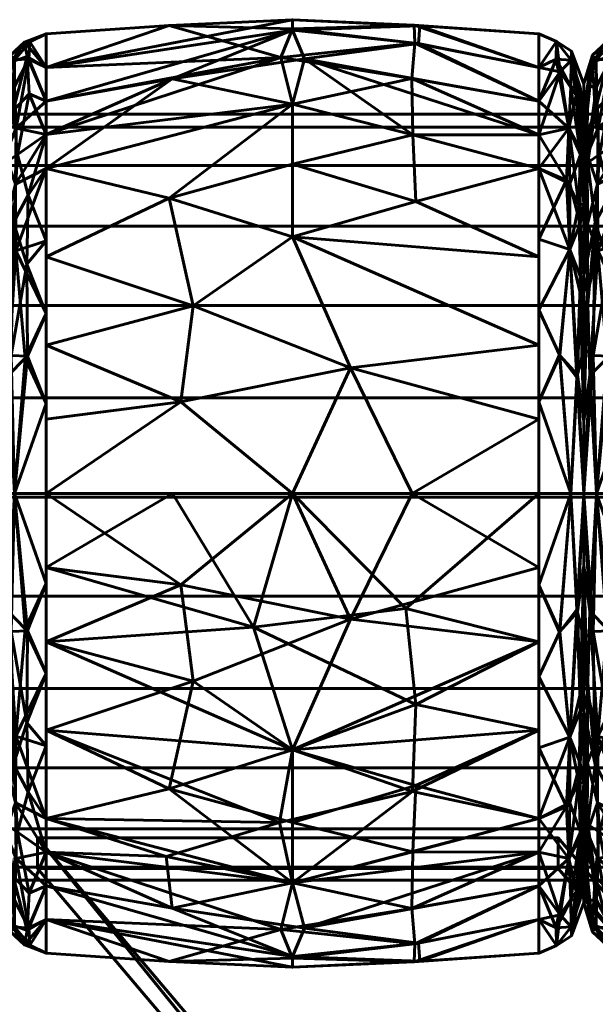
# Model space of a CAD drawing. Header units: millimetres. Extents: x -1091 to 1091, y -439 to 431.
# Tile 284 of 656: x -384 to -366, y 399 to 431. Entities that reach past the tile are written whole.
import ezdxf

# ---------------------------------------------------------------- set-up
doc = ezdxf.new("R2010")
doc.units = ezdxf.units.MM
doc.layers.add('I-FURN', color=30, linetype='Continuous', lineweight=50)

msp = doc.modelspace()

# ---------------------------------------------------------------- meshes
at = {"layer": 'I-FURN', "lineweight": 60}
mesh = msp.add_polyface(dxfattribs=at)
corners = [(-383.543, 415.629, 740.004), (-383.543, 426.24, 744.399), (-383.543, 430.635, 755.009), (-383.543, 426.24, 765.62), (-383.543, 415.629, 770.015), (-375.502, 415.629, 770.471), (-367.461, 415.629, 770.014), (-367.461, 426.239, 765.619), (-367.461, 430.634, 755.009), (-367.461, 426.239, 744.399), (-367.461, 415.629, 740.004), (-375.502, 415.629, 739.547), (-367.461, 420.474, 768.007), (-367.461, 420.474, 742.011), (-383.543, 420.474, 768.008), (-383.543, 420.474, 742.01), (-375.502, 424, 768.01), (-375.502, 424, 742.008), (-375.502, 428.333, 763.824), (-367.461, 428.437, 760.314), (-375.502, 430.795, 758.026), (-375.502, 430.745, 751.754), (-383.543, 428.437, 760.314), (-375.502, 428.333, 746.195), (-367.461, 428.437, 749.704), (-383.543, 428.437, 749.704), (-367.461, 418.052, 769.01), (-373.6, 419.732, 769.891), (-371.592, 415.629, 770.249), (-379.146, 418.615, 770.085), (-378.743, 421.757, 769.125), (-383.543, 423.357, 766.814), (-379.529, 425.265, 766.956), (-375.502, 426.372, 766.13), (-367.461, 423.357, 766.813), (-371.475, 425.161, 767.038), (-371.575, 427.328, 764.952), (-367.461, 427.338, 762.967), (-371.599, 429.171, 762.247), (-375.875, 429.861, 761.051), (-383.543, 429.536, 757.662), (-379.529, 430.904, 756.513), (-375.502, 431.091, 754.887), (-367.461, 429.535, 752.357), (-371.381, 430.311, 750.555), (-375.103, 429.813, 748.855), (-379.425, 429.16, 747.752), (-371.526, 430.912, 756.453), (-371.5, 430.326, 759.436), (-371.346, 430.893, 753.477), (-367.461, 429.535, 757.662), (-383.543, 427.339, 747.051), (-367.461, 418.052, 741.008), (-373.6, 419.732, 740.127), (-371.592, 415.629, 739.769), (-379.146, 418.615, 739.933), (-378.743, 421.757, 740.893), (-383.543, 423.357, 743.204), (-379.529, 425.265, 743.062), (-375.502, 426.372, 743.888), (-367.461, 423.357, 743.205), (-371.475, 425.161, 742.98), (-371.575, 427.328, 745.066), (-367.461, 427.338, 747.052), (-383.543, 427.339, 762.967), (-383.543, 429.536, 752.356), (-383.543, 418.052, 769.011), (-383.543, 418.052, 741.007)]
mesh.append_faces([[corners[k] for k in face] for face in [(26, 28, 6)]], dxfattribs={"vtx0": -1})
mesh.append_faces([[corners[k] for k in face] for face in [(12, 27, 26), (11, 53, 54), (31, 32, 3), (22, 39, 40), (24, 44, 43), (64, 39, 22), (0, 55, 11), (13, 17, 60), (63, 45, 24), (4, 29, 66)]], dxfattribs={"vtx0": -1, "vtx1": -1})
mesh.append_faces([[corners[k] for k in face] for face in [(35, 36, 33), (36, 37, 38), (39, 18, 38), (34, 35, 16), (32, 33, 18), (58, 56, 57), (36, 38, 18), (47, 49, 42), (61, 62, 9), (17, 58, 59), (55, 53, 11), (5, 27, 29), (17, 61, 60), (32, 30, 16), (42, 21, 65), (50, 47, 48), (18, 3, 32), (45, 63, 62), (20, 41, 39), (27, 28, 26), (21, 44, 45), (49, 43, 44), (12, 16, 27), (29, 30, 14), (30, 27, 16), (27, 30, 29), (30, 32, 31), (33, 32, 16), (39, 64, 18), (33, 16, 35), (36, 35, 7), (33, 36, 18), (20, 48, 47), (38, 48, 39), (41, 42, 65), (39, 41, 40), (42, 41, 20), (47, 42, 20), (44, 24, 45), (49, 21, 42), (46, 45, 23), (56, 53, 55), (46, 25, 21), (39, 48, 20), (38, 19, 48), (49, 44, 21), (8, 49, 47), (1, 46, 23), (17, 13, 53), (52, 54, 53), (56, 55, 15), (53, 56, 17), (23, 58, 1), (56, 58, 17), (58, 23, 59), (61, 17, 59), (62, 59, 23), (59, 62, 61), (62, 23, 45), (21, 45, 46)]], dxfattribs={"vtx0": -1, "vtx1": -1, "vtx2": -1})
mesh.append_faces([[corners[k] for k in face] for face in [(55, 0, 67), (46, 1, 51), (29, 14, 66), (16, 12, 34), (36, 7, 37), (41, 2, 40), (21, 25, 65), (48, 19, 50), (56, 15, 57)]], dxfattribs={"vtx0": -1, "vtx2": -1})
mesh.append_faces([[corners[k] for k in face] for face in [(4, 5, 29), (65, 2, 41), (5, 28, 27), (31, 14, 30), (34, 7, 35), (37, 19, 38), (8, 43, 49), (50, 8, 47), (51, 25, 46), (13, 52, 53), (57, 1, 58), (9, 60, 61), (63, 9, 62), (64, 3, 18), (67, 15, 55)]], dxfattribs={"vtx1": -1, "vtx2": -1})
mesh.append_faces([[corners[k] for k in face] for face in [(52, 10, 54)]], dxfattribs={"vtx2": -1})
mesh = msp.add_polyface(dxfattribs=at)
corners = [(-384.989, 415.629, 741.623), (-384.989, 425.094, 745.544), (-384.989, 429.015, 755.009), (-384.989, 425.094, 764.474), (-384.989, 415.629, 768.395), (-384.575, 415.629, 769.48), (-383.543, 415.629, 770.015), (-383.543, 426.24, 765.62), (-383.543, 430.635, 755.009), (-383.543, 426.24, 744.399), (-383.543, 415.629, 740.004), (-384.575, 415.629, 740.538), (-383.543, 421.501, 767.582), (-384.989, 420.362, 766.434), (-384.989, 420.362, 743.584), (-383.543, 421.501, 742.436), (-384.534, 423.551, 767.172), (-384.613, 424.476, 743.613), (-383.543, 428.437, 749.704), (-383.543, 428.437, 760.314), (-384.621, 428.121, 747.811), (-384.524, 427.546, 763.315), (-384.58, 429.785, 757.989), (-384.989, 427.055, 750.277), (-384.7, 429.701, 752.398), (-384.989, 427.055, 759.742), (-384.683, 420.133, 741.399), (-384.786, 419.475, 768.65), (-383.543, 418.565, 768.798), (-384.227, 420.045, 769.099), (-383.543, 418.565, 741.22), (-384.146, 420.114, 740.891), (-384.176, 423.112, 742.244), (-384.125, 425.367, 743.831), (-383.543, 427.339, 747.051), (-384.473, 426.69, 745.516), (-384.856, 426.431, 746.056), (-384.098, 428.671, 747.931), (-384.166, 429.895, 751.061), (-384.25, 430.363, 754.296), (-384.989, 426.075, 747.91), (-383.543, 429.536, 757.662), (-384.108, 429.807, 759.371), (-384.572, 428.907, 760.772), (-384.989, 426.075, 762.108), (-384.881, 426.689, 763.541), (-384.872, 424.425, 765.888), (-384.868, 428.914, 759.426), (-384.989, 428.035, 757.375), (-384.075, 430.372, 756.793), (-384.703, 429.934, 755.26), (-383.543, 429.536, 752.356), (-384.537, 425.725, 765.434), (-384.868, 422.162, 767.394), (-383.543, 423.87, 743.417), (-384.989, 422.728, 765.454), (-383.543, 423.87, 766.601), (-384.989, 422.728, 744.564), (-383.543, 427.339, 762.967), (-384.989, 428.035, 752.643), (-384.989, 417.996, 742.604), (-384.989, 417.996, 767.414)]
mesh.append_faces([[corners[k] for k in face] for face in [(58, 52, 7), (19, 21, 58), (61, 53, 13), (30, 31, 15), (9, 33, 34), (3, 45, 44), (8, 49, 41), (48, 50, 2), (51, 39, 8), (54, 33, 9), (0, 26, 11)]], dxfattribs={"vtx0": -1, "vtx1": -1})
mesh.append_faces([[corners[k] for k in face] for face in [(38, 18, 37), (52, 46, 16), (53, 61, 27), (26, 14, 17), (27, 29, 16), (43, 21, 42), (33, 35, 34), (20, 36, 40), (35, 33, 17), (31, 11, 26), (11, 31, 30), (20, 38, 37), (53, 16, 46), (35, 36, 20), (23, 24, 20), (33, 54, 32), (45, 46, 52), (22, 42, 49), (44, 45, 47), (49, 50, 22), (50, 47, 22), (31, 32, 15), (28, 29, 5), (29, 12, 16), (5, 29, 27), (32, 26, 17), (26, 32, 31), (33, 32, 17), (35, 20, 37), (17, 36, 35), (35, 37, 34), (38, 20, 24), (39, 38, 24), (39, 51, 38), (50, 39, 24), (49, 42, 41), (39, 49, 8), (42, 22, 43), (22, 47, 43), (43, 47, 45), (45, 3, 46), (43, 45, 21), (55, 53, 46), (50, 48, 47), (49, 39, 50), (2, 50, 24), (45, 52, 21), (27, 16, 53), (16, 7, 52), (57, 36, 17), (42, 21, 19), (52, 58, 21)]], dxfattribs={"vtx0": -1, "vtx1": -1, "vtx2": -1})
mesh.append_faces([[corners[k] for k in face] for face in [(16, 56, 7), (26, 0, 60), (16, 12, 56), (29, 28, 12), (37, 18, 34), (46, 3, 55), (17, 14, 57), (42, 19, 41), (36, 1, 40), (53, 55, 13), (47, 25, 44)]], dxfattribs={"vtx0": -1, "vtx2": -1})
mesh.append_faces([[corners[k] for k in face] for face in [(24, 23, 59, 2)]], dxfattribs={"vtx0": -1, "vtx3": -1})
mesh.append_faces([[corners[k] for k in face] for face in [(57, 1, 36), (4, 5, 27), (40, 23, 20), (48, 25, 47), (51, 18, 38), (54, 15, 32), (60, 14, 26), (61, 4, 27)]], dxfattribs={"vtx1": -1, "vtx2": -1})
mesh.append_faces([[corners[k] for k in face] for face in [(5, 6, 28), (30, 10, 11)]], dxfattribs={"vtx2": -1})
mesh = msp.add_polyface(dxfattribs=at)
corners = [(-367.461, 415.629, 740.004), (-367.461, 426.239, 744.399), (-367.461, 430.634, 755.009), (-367.461, 426.239, 765.619), (-367.461, 415.629, 770.014), (-366.409, 415.629, 769.469), (-365.987, 415.629, 768.361), (-365.987, 425.071, 764.451), (-365.987, 428.982, 755.009), (-365.987, 425.071, 745.568), (-365.987, 415.629, 741.657), (-366.409, 415.629, 740.549), (-367.461, 421.619, 767.533), (-365.987, 420.35, 766.406), (-365.987, 420.35, 743.612), (-367.461, 421.619, 742.485), (-366.446, 423.587, 767.131), (-366.446, 423.587, 742.887), (-367.461, 428.437, 760.314), (-367.461, 428.437, 749.704), (-366.472, 427.548, 763.315), (-366.403, 429.77, 757.996), (-366.472, 427.548, 746.703), (-366.403, 429.77, 752.022), (-365.987, 427.026, 759.73), (-365.987, 427.026, 750.288), (-366.216, 419.416, 768.689), (-367.461, 418.624, 768.773), (-366.787, 420.152, 769.074), (-366.195, 419.497, 741.389), (-367.461, 418.624, 741.245), (-366.767, 420.134, 740.952), (-367.461, 423.929, 766.576), (-365.987, 422.71, 765.428), (-366.15, 425.054, 765.457), (-366.093, 426.823, 763.313), (-366.241, 428.615, 760.845), (-366.762, 429.386, 760.353), (-367.461, 429.535, 757.662), (-366.877, 430.381, 756.482), (-366.387, 430.064, 755.009), (-366.878, 430.381, 753.528), (-367.461, 429.535, 752.357), (-366.885, 429.802, 750.647), (-366.412, 428.892, 749.239), (-365.987, 426.049, 747.928), (-366.1, 426.687, 746.496), (-366.104, 424.428, 744.163), (-366.109, 428.889, 750.579), (-365.987, 428.004, 752.649), (-365.987, 426.049, 762.09), (-366.44, 425.729, 744.613), (-366.554, 425.849, 765.441), (-366.109, 422.176, 742.658), (-366.094, 422.699, 767.024), (-365.987, 422.71, 744.59), (-367.461, 423.929, 743.442), (-367.461, 427.338, 762.967), (-367.461, 427.338, 747.052), (-365.987, 428.004, 757.369), (-365.987, 417.99, 767.384), (-365.987, 417.99, 742.635)]
mesh.append_faces([[corners[k] for k in face] for face in [(19, 22, 58), (1, 17, 56), (27, 28, 12), (18, 37, 38), (59, 36, 24), (38, 39, 2), (9, 46, 45), (32, 52, 3), (33, 54, 13), (10, 29, 61)]], dxfattribs={"vtx0": -1, "vtx1": -1})
mesh.append_faces([[corners[k] for k in face] for face in [(26, 13, 54), (33, 34, 54), (52, 16, 34), (36, 37, 20), (35, 36, 20), (51, 1, 22), (39, 37, 21), (17, 29, 31), (17, 51, 47), (43, 44, 22), (47, 53, 17), (23, 49, 48), (23, 41, 40), (43, 41, 23), (46, 47, 51), (45, 46, 48), (20, 34, 35), (28, 5, 26), (52, 32, 16), (5, 28, 27), (16, 28, 26), (30, 31, 11), (31, 15, 17), (11, 31, 29), (16, 12, 28), (34, 16, 54), (35, 34, 7), (52, 34, 20), (35, 50, 36), (37, 36, 21), (38, 37, 39), (40, 39, 21), (41, 2, 39), (36, 59, 21), (40, 41, 39), (59, 40, 21), (41, 43, 42), (43, 23, 44), (23, 48, 44), (44, 48, 46), (46, 9, 47), (44, 46, 22), (55, 53, 47), (23, 40, 49), (46, 51, 22), (52, 20, 57), (53, 61, 29), (29, 17, 53), (26, 54, 16), (17, 1, 51), (37, 57, 20), (43, 22, 19)]], dxfattribs={"vtx0": -1, "vtx1": -1, "vtx2": -1})
mesh.append_faces([[corners[k] for k in face] for face in [(37, 18, 57), (26, 5, 6), (53, 14, 61), (16, 32, 12), (40, 59, 8), (31, 30, 15), (36, 50, 24), (52, 57, 3), (35, 7, 50), (43, 19, 42), (53, 55, 14), (48, 25, 45), (17, 15, 56), (47, 9, 55), (22, 1, 58)]], dxfattribs={"vtx0": -1, "vtx2": -1})
mesh.append_faces([[corners[k] for k in face] for face in [(4, 5, 27)]], dxfattribs={"vtx1": -1})
mesh.append_faces([[corners[k] for k in face] for face in [(33, 7, 34), (42, 2, 41), (60, 13, 26, 6), (10, 11, 29), (8, 49, 40), (49, 25, 48)]], dxfattribs={"vtx1": -1, "vtx2": -1})
mesh.append_faces([[corners[k] for k in face] for face in [(11, 0, 30)]], dxfattribs={"vtx2": -1})
mesh = msp.add_polyface(dxfattribs=at)
corners = [(-365.989, 415.629, 741.623), (-365.989, 425.094, 745.544), (-365.989, 429.015, 755.009), (-365.989, 425.094, 764.474), (-365.989, 415.629, 768.395), (-365.575, 415.629, 769.48), (-364.543, 415.629, 770.015), (-364.543, 426.24, 765.62), (-364.543, 430.635, 755.009), (-364.543, 426.24, 744.399), (-364.543, 415.629, 740.004), (-365.575, 415.629, 740.538), (-364.543, 421.501, 767.582), (-365.989, 420.362, 766.434), (-365.989, 420.362, 743.584), (-364.543, 421.501, 742.436), (-365.534, 423.551, 767.172), (-365.613, 424.476, 743.613), (-364.543, 428.437, 749.704), (-364.543, 428.437, 760.314), (-365.621, 428.121, 747.811), (-365.524, 427.546, 763.315), (-365.58, 429.785, 757.989), (-365.989, 427.055, 750.277), (-365.7, 429.701, 752.398), (-365.989, 427.055, 759.742), (-365.683, 420.133, 741.399), (-365.786, 419.475, 768.65), (-364.543, 418.565, 768.798), (-365.227, 420.045, 769.099), (-364.543, 418.565, 741.22), (-365.146, 420.114, 740.891), (-365.176, 423.112, 742.244), (-365.125, 425.367, 743.831), (-364.543, 427.339, 747.051), (-365.473, 426.69, 745.516), (-365.856, 426.431, 746.056), (-365.098, 428.671, 747.931), (-365.166, 429.895, 751.061), (-365.25, 430.363, 754.296), (-365.989, 426.075, 747.91), (-364.543, 429.536, 757.662), (-365.108, 429.807, 759.371), (-365.572, 428.907, 760.772), (-365.989, 426.075, 762.108), (-365.881, 426.689, 763.541), (-365.872, 424.425, 765.888), (-365.868, 428.914, 759.426), (-365.989, 428.035, 757.375), (-365.075, 430.372, 756.793), (-365.703, 429.934, 755.26), (-364.543, 429.536, 752.356), (-365.537, 425.725, 765.434), (-365.868, 422.162, 767.394), (-364.543, 423.87, 743.417), (-365.989, 422.728, 765.454), (-364.543, 423.87, 766.601), (-365.989, 422.728, 744.564), (-364.543, 427.339, 762.967), (-365.989, 428.035, 752.643), (-365.989, 417.996, 742.604), (-365.989, 417.996, 767.414)]
mesh.append_faces([[corners[k] for k in face] for face in [(30, 31, 15), (9, 33, 34), (3, 45, 44), (8, 49, 41), (48, 50, 2), (51, 39, 8), (54, 33, 9), (58, 52, 7), (0, 26, 11), (4, 27, 61)]], dxfattribs={"vtx0": -1, "vtx1": -1})
mesh.append_faces([[corners[k] for k in face] for face in [(38, 18, 37), (52, 46, 16), (26, 14, 17), (27, 29, 16), (52, 58, 21), (19, 42, 21), (33, 35, 34), (20, 36, 40), (35, 33, 17), (31, 11, 26), (11, 31, 30), (20, 38, 37), (53, 16, 46), (35, 36, 20), (23, 24, 20), (33, 54, 32), (43, 21, 42), (45, 46, 52), (22, 42, 49), (44, 45, 47), (49, 50, 22), (50, 47, 22), (31, 32, 15), (28, 29, 5), (29, 12, 16), (5, 29, 27), (32, 26, 17), (26, 32, 31), (33, 32, 17), (35, 20, 37), (17, 36, 35), (35, 37, 34), (38, 20, 24), (39, 38, 24), (39, 51, 38), (50, 39, 24), (49, 42, 41), (39, 49, 8), (42, 22, 43), (22, 47, 43), (43, 47, 45), (45, 3, 46), (43, 45, 21), (55, 53, 46), (50, 48, 47), (49, 39, 50), (2, 50, 24), (45, 52, 21), (53, 61, 27), (27, 16, 53), (16, 7, 52), (57, 36, 17)]], dxfattribs={"vtx0": -1, "vtx1": -1, "vtx2": -1})
mesh.append_faces([[corners[k] for k in face] for face in [(53, 13, 61), (16, 56, 7), (26, 0, 60), (16, 12, 56), (29, 28, 12), (37, 18, 34), (46, 3, 55), (17, 14, 57), (42, 19, 41), (36, 1, 40), (53, 55, 13), (47, 25, 44)]], dxfattribs={"vtx0": -1, "vtx2": -1})
mesh.append_faces([[corners[k] for k in face] for face in [(24, 23, 59, 2)]], dxfattribs={"vtx0": -1, "vtx3": -1})
mesh.append_faces([[corners[k] for k in face] for face in [(57, 1, 36), (4, 5, 27), (40, 23, 20), (48, 25, 47), (51, 18, 38), (54, 15, 32), (58, 19, 21), (60, 14, 26)]], dxfattribs={"vtx1": -1, "vtx2": -1})
mesh.append_faces([[corners[k] for k in face] for face in [(5, 6, 28), (30, 10, 11)]], dxfattribs={"vtx2": -1})
mesh = msp.add_polyface(dxfattribs=at)
corners = [(-365.989, 415.629, 755.009), (-365.989, 415.629, 768.395), (-365.989, 425.094, 764.474), (-365.989, 429.015, 755.009), (-365.989, 425.094, 745.544), (-365.989, 415.629, 741.623)]
mesh.append_faces([[corners[k] for k in face] for face in [(2, 3, 0, 1)]], dxfattribs={"vtx1": -1})
mesh.append_faces([[corners[k] for k in face] for face in [(4, 5, 0, 3)]], dxfattribs={"vtx2": -1})
mesh = msp.add_polyface(dxfattribs=at)
corners = [(-365.987, 415.629, 741.657), (-365.987, 425.071, 745.568), (-365.987, 428.982, 755.009), (-365.987, 425.071, 764.451), (-365.987, 415.629, 768.361), (-365.987, 415.629, 755.009)]
mesh.append_faces([[corners[k] for k in face] for face in [(5, 2, 3, 4)]], dxfattribs={"vtx0": -1})
mesh.append_faces([[corners[k] for k in face] for face in [(5, 0, 1, 2)]], dxfattribs={"vtx3": -1})
mesh = msp.add_polyface(dxfattribs=at)
corners = [(1005.286, 403.011, 755.21), (1005.286, 403.437, 758.445), (1005.286, 404.685, 761.46), (1005.286, 406.672, 764.048), (1005.286, 409.261, 766.035), (1005.286, 412.275, 767.284), (1005.286, 415.511, 767.71), (1005.286, 418.746, 767.284), (1005.286, 421.761, 766.035), (1005.286, 424.35, 764.048), (1005.286, 426.336, 761.46), (1005.286, 427.585, 758.445), (1005.286, 428.011, 755.21), (-1005.286, 428.011, 755.21), (-1005.286, 427.585, 758.445), (-1005.286, 426.336, 761.46), (-1005.286, 424.35, 764.048), (-1005.286, 421.761, 766.035), (-1005.286, 418.746, 767.284), (-1005.286, 415.511, 767.71), (-1005.286, 412.275, 767.284), (-1005.286, 409.261, 766.035), (-1005.286, 406.672, 764.048), (-1005.286, 404.685, 761.46), (-1005.286, 403.437, 758.445), (-1005.286, 403.011, 755.21)]
mesh.append_faces([[corners[k] for k in face] for face in [(13, 14, 11, 12)]], dxfattribs={"vtx1": -1})
mesh.append_faces([[corners[k] for k in face] for face in [(14, 15, 10, 11), (16, 17, 8, 9), (15, 16, 9, 10), (17, 18, 7, 8), (6, 7, 18, 19), (20, 21, 4, 5), (21, 22, 3, 4), (23, 24, 1, 2), (22, 23, 2, 3), (19, 20, 5, 6)]], dxfattribs={"vtx1": -1, "vtx3": -1})
mesh.append_faces([[corners[k] for k in face] for face in [(24, 25, 0, 1)]], dxfattribs={"vtx3": -1})
mesh = msp.add_polyface(dxfattribs=at)
corners = [(1005.286, 428.011, 755.21), (1005.286, 427.585, 751.974), (1005.286, 426.336, 748.96), (1005.286, 424.35, 746.371), (1005.286, 421.761, 744.384), (1005.286, 418.746, 743.136), (1005.286, 415.511, 742.71), (1005.286, 412.275, 743.136), (1005.286, 409.261, 744.384), (1005.286, 406.672, 746.371), (1005.286, 404.685, 748.96), (1005.286, 403.437, 751.974), (1005.286, 403.011, 755.21), (-1005.286, 403.011, 755.21), (-1005.286, 403.437, 751.974), (-1005.286, 404.685, 748.96), (-1005.286, 406.672, 746.371), (-1005.286, 409.261, 744.384), (-1005.286, 412.275, 743.136), (-1005.286, 415.511, 742.71), (-1005.286, 418.746, 743.136), (-1005.286, 421.761, 744.384), (-1005.286, 424.35, 746.371), (-1005.286, 426.336, 748.96), (-1005.286, 427.585, 751.974), (-1005.286, 428.011, 755.21)]
mesh.append_faces([[corners[k] for k in face] for face in [(13, 14, 11, 12)]], dxfattribs={"vtx1": -1})
mesh.append_faces([[corners[k] for k in face] for face in [(14, 15, 10, 11), (16, 17, 8, 9), (15, 16, 9, 10), (17, 18, 7, 8), (6, 7, 18, 19), (20, 21, 4, 5), (21, 22, 3, 4), (23, 24, 1, 2), (22, 23, 2, 3), (19, 20, 5, 6)]], dxfattribs={"vtx1": -1, "vtx3": -1})
mesh.append_faces([[corners[k] for k in face] for face in [(24, 25, 0, 1)]], dxfattribs={"vtx3": -1})
mesh = msp.add_polyface(dxfattribs=at)
corners = [(-384.989, 415.629, 768.395), (-384.989, 406.164, 764.474), (-384.989, 402.244, 755.009), (-384.989, 406.164, 745.544), (-384.989, 415.629, 741.623), (-384.575, 415.629, 740.538), (-383.543, 415.629, 740.004), (-383.543, 405.019, 744.399), (-383.543, 400.624, 755.009), (-383.543, 405.019, 765.62), (-383.543, 415.629, 770.015), (-384.575, 415.629, 769.48), (-383.543, 409.758, 742.436), (-384.989, 410.897, 743.584), (-384.989, 410.897, 766.434), (-383.543, 409.758, 767.582), (-384.534, 407.708, 742.846), (-384.613, 406.783, 766.405), (-383.543, 402.821, 760.314), (-383.543, 402.821, 749.704), (-384.621, 403.138, 762.207), (-384.524, 403.713, 746.703), (-384.58, 401.474, 752.03), (-384.989, 404.204, 759.742), (-384.7, 401.558, 757.62), (-384.989, 404.204, 750.277), (-384.683, 411.126, 768.62), (-384.786, 411.784, 741.368), (-383.543, 412.694, 741.22), (-384.227, 411.214, 740.92), (-383.543, 412.694, 768.798), (-384.146, 411.144, 769.127), (-384.176, 408.147, 767.774), (-384.125, 405.892, 766.187), (-383.543, 403.92, 762.967), (-384.473, 404.569, 764.502), (-384.856, 404.828, 763.962), (-384.098, 402.588, 762.088), (-384.166, 401.364, 758.957), (-384.25, 400.896, 755.722), (-384.989, 405.184, 762.108), (-383.543, 401.723, 752.356), (-384.108, 401.452, 750.647), (-384.572, 402.352, 749.246), (-384.989, 405.184, 747.91), (-384.881, 404.57, 746.477), (-384.872, 406.833, 744.13), (-384.868, 402.345, 750.592), (-384.989, 403.224, 752.643), (-384.075, 400.887, 753.226), (-384.703, 401.325, 754.758), (-383.543, 401.723, 757.662), (-384.537, 405.534, 744.584), (-384.868, 409.097, 742.625), (-383.543, 407.388, 766.601), (-384.989, 408.531, 744.564), (-383.543, 407.388, 743.417), (-384.989, 408.531, 765.454), (-383.543, 403.92, 747.051), (-384.989, 403.224, 757.375), (-384.989, 413.263, 767.414), (-384.989, 413.263, 742.604)]
mesh.append_faces([[corners[k] for k in face] for face in [(61, 53, 13), (30, 31, 15), (9, 33, 34), (3, 45, 44), (8, 49, 41), (48, 50, 2), (51, 39, 8), (54, 33, 9), (58, 52, 7), (0, 26, 11)]], dxfattribs={"vtx0": -1, "vtx1": -1})
mesh.append_faces([[corners[k] for k in face] for face in [(52, 46, 16), (38, 18, 37), (16, 27, 29), (52, 58, 21), (53, 16, 46), (26, 14, 17), (19, 42, 21), (53, 61, 27), (17, 35, 33), (20, 36, 40), (31, 11, 26), (11, 31, 30), (33, 54, 32), (20, 38, 37), (35, 36, 20), (23, 24, 20), (33, 35, 34), (43, 21, 42), (45, 46, 52), (22, 42, 49), (44, 45, 47), (49, 50, 22), (50, 47, 22), (31, 32, 15), (28, 29, 5), (29, 12, 16), (5, 29, 27), (32, 26, 17), (26, 32, 31), (33, 32, 17), (35, 20, 37), (17, 36, 35), (35, 37, 34), (38, 20, 24), (39, 38, 24), (39, 51, 38), (50, 39, 24), (49, 42, 41), (39, 49, 8), (42, 22, 43), (22, 47, 43), (43, 47, 45), (45, 3, 46), (43, 45, 21), (55, 53, 46), (50, 48, 47), (49, 39, 50), (2, 50, 24), (45, 52, 21), (27, 16, 53), (16, 7, 52), (57, 36, 17)]], dxfattribs={"vtx0": -1, "vtx1": -1, "vtx2": -1})
mesh.append_faces([[corners[k] for k in face] for face in [(24, 23, 59), (26, 0, 60), (16, 56, 7), (16, 12, 56), (29, 28, 12), (37, 18, 34), (46, 3, 55), (17, 14, 57), (42, 19, 41), (36, 1, 40), (53, 55, 13), (47, 25, 44)]], dxfattribs={"vtx0": -1, "vtx2": -1})
mesh.append_faces([[corners[k] for k in face] for face in [(57, 1, 36), (59, 2, 24), (4, 5, 27), (40, 23, 20), (48, 25, 47), (51, 18, 38), (54, 15, 32), (58, 19, 21), (60, 14, 26), (61, 4, 27)]], dxfattribs={"vtx1": -1, "vtx2": -1})
mesh.append_faces([[corners[k] for k in face] for face in [(5, 6, 28), (30, 10, 11)]], dxfattribs={"vtx2": -1})
mesh = msp.add_polyface(dxfattribs=at)
corners = [(-383.543, 415.629, 770.015), (-383.543, 405.019, 765.62), (-383.543, 400.624, 755.009), (-383.543, 405.019, 744.399), (-383.543, 415.629, 740.004), (-375.502, 415.629, 739.547), (-367.461, 415.629, 740.004), (-367.461, 405.02, 744.399), (-367.461, 400.625, 755.009), (-367.461, 405.02, 765.619), (-367.461, 415.629, 770.014), (-375.502, 415.629, 770.471), (-367.461, 410.785, 742.011), (-367.461, 410.785, 768.007), (-383.543, 410.784, 742.01), (-383.543, 410.784, 768.008), (-375.502, 407.259, 742.008), (-375.502, 407.259, 768.01), (-375.502, 402.926, 746.195), (-367.461, 402.822, 749.704), (-375.502, 400.464, 751.992), (-375.502, 400.514, 758.264), (-383.543, 402.821, 749.704), (-375.502, 402.926, 763.824), (-367.461, 402.822, 760.314), (-383.543, 402.821, 760.314), (-367.461, 413.207, 741.008), (-373.6, 411.527, 740.127), (-371.592, 415.629, 739.769), (-379.146, 412.644, 739.933), (-378.743, 409.502, 740.893), (-383.543, 407.902, 743.204), (-379.529, 405.994, 743.062), (-375.502, 404.886, 743.888), (-367.461, 407.902, 743.205), (-371.475, 406.098, 742.98), (-371.575, 403.931, 745.066), (-367.461, 403.921, 747.052), (-371.599, 402.088, 747.771), (-375.875, 401.397, 748.967), (-383.543, 401.723, 752.356), (-379.529, 400.355, 753.505), (-375.502, 400.168, 755.131), (-367.461, 401.723, 757.662), (-371.381, 400.948, 759.463), (-375.103, 401.446, 761.163), (-379.425, 402.099, 762.266), (-371.526, 400.347, 753.565), (-371.5, 400.933, 750.582), (-371.346, 400.366, 756.542), (-367.461, 401.723, 752.357), (-379.619, 403.78, 764.756), (-375.919, 404.887, 766.129), (-367.461, 407.902, 766.813), (-371.585, 405.897, 766.885), (-383.543, 403.92, 762.967), (-371.475, 408.743, 768.725), (-376.771, 411.27, 769.833), (-371.795, 411.879, 769.91), (-367.461, 413.207, 769.01), (-383.543, 407.902, 766.814), (-383.543, 403.92, 747.051), (-367.461, 403.921, 762.967), (-383.543, 401.723, 757.662), (-383.543, 413.207, 741.007), (-383.543, 413.207, 769.011), (-379.412, 415.629, 770.249)]
mesh.append_faces([[corners[k] for k in face] for face in [(65, 66, 0), (26, 28, 6)]], dxfattribs={"vtx0": -1})
mesh.append_faces([[corners[k] for k in face] for face in [(12, 27, 26), (31, 32, 3), (62, 45, 24), (24, 44, 43), (53, 54, 9), (1, 52, 60), (4, 29, 64)]], dxfattribs={"vtx0": -1, "vtx1": -1})
mesh.append_faces([[corners[k] for k in face] for face in [(35, 36, 33), (36, 37, 38), (39, 18, 38), (17, 54, 56), (32, 33, 18), (36, 38, 18), (47, 49, 42), (52, 54, 17), (60, 52, 17), (1, 51, 52), (34, 35, 16), (5, 27, 29), (32, 30, 16), (42, 21, 63), (50, 47, 48), (17, 56, 57), (18, 3, 32), (54, 23, 9), (57, 66, 65), (20, 41, 39), (27, 28, 26), (21, 44, 45), (49, 43, 44), (46, 51, 55), (12, 16, 27), (29, 30, 14), (30, 27, 16), (27, 30, 29), (30, 32, 31), (33, 32, 16), (39, 61, 18), (33, 16, 35), (36, 35, 7), (33, 36, 18), (20, 48, 47), (38, 48, 39), (39, 41, 40), (42, 41, 20), (47, 42, 20), (45, 44, 24), (49, 21, 42), (41, 42, 63), (46, 45, 23), (51, 46, 23), (46, 25, 21), (39, 48, 20), (38, 19, 48), (49, 44, 21), (8, 49, 47), (52, 51, 23), (53, 56, 54), (54, 52, 23), (45, 62, 23), (57, 56, 58), (13, 58, 56), (11, 57, 58), (15, 17, 57), (21, 45, 46)]], dxfattribs={"vtx0": -1, "vtx1": -1, "vtx2": -1})
mesh.append_faces([[corners[k] for k in face] for face in [(29, 14, 64), (16, 12, 34), (36, 7, 37), (41, 2, 40), (21, 25, 63), (48, 19, 50), (17, 15, 60), (51, 1, 55)]], dxfattribs={"vtx0": -1, "vtx2": -1})
mesh.append_faces([[corners[k] for k in face] for face in [(39, 40, 22, 61), (58, 13, 59, 10)]], dxfattribs={"vtx0": -1, "vtx3": -1})
mesh.append_faces([[corners[k] for k in face] for face in [(10, 11, 58), (53, 13, 56), (4, 5, 29), (63, 2, 41), (5, 28, 27), (31, 14, 30), (34, 7, 35), (37, 19, 38), (8, 43, 49), (50, 8, 47), (55, 25, 46), (61, 3, 18), (62, 9, 23), (65, 15, 57), (11, 66, 57)]], dxfattribs={"vtx1": -1, "vtx2": -1})
mesh = msp.add_polyface(dxfattribs=at)
corners = [(-367.461, 415.629, 770.014), (-367.461, 405.02, 765.619), (-367.461, 400.625, 755.009), (-367.461, 405.02, 744.399), (-367.461, 415.629, 740.004), (-366.409, 415.629, 740.549), (-365.987, 415.629, 741.657), (-365.987, 406.188, 745.568), (-365.987, 402.277, 755.009), (-365.987, 406.188, 764.451), (-365.987, 415.629, 768.361), (-366.409, 415.629, 769.469), (-367.461, 409.64, 742.485), (-365.987, 410.909, 743.612), (-365.987, 410.909, 766.406), (-367.461, 409.64, 767.533), (-366.446, 407.672, 742.887), (-366.446, 407.672, 767.131), (-367.461, 402.822, 749.704), (-367.461, 402.822, 760.314), (-366.472, 403.711, 746.703), (-366.403, 401.489, 752.022), (-366.472, 403.711, 763.315), (-366.403, 401.489, 757.996), (-365.987, 404.233, 750.288), (-365.987, 404.233, 759.73), (-366.216, 411.843, 741.329), (-367.461, 412.635, 741.245), (-366.787, 411.107, 740.944), (-366.195, 411.762, 768.629), (-367.461, 412.635, 768.773), (-366.767, 411.125, 769.067), (-367.461, 407.33, 743.442), (-365.987, 408.548, 744.59), (-366.15, 406.205, 744.561), (-366.093, 404.436, 746.705), (-366.241, 402.643, 749.173), (-366.762, 401.873, 749.665), (-367.461, 401.723, 752.357), (-366.877, 400.878, 753.536), (-366.387, 401.195, 755.009), (-366.878, 400.878, 756.49), (-367.461, 401.723, 757.662), (-366.885, 401.456, 759.371), (-366.412, 402.367, 760.779), (-365.987, 405.21, 762.09), (-366.1, 404.572, 763.522), (-366.104, 406.831, 765.855), (-366.109, 402.37, 759.439), (-365.987, 403.255, 757.369), (-365.987, 405.21, 747.928), (-366.44, 405.53, 765.405), (-366.554, 405.41, 744.577), (-366.109, 409.083, 767.36), (-366.094, 408.56, 742.995), (-365.987, 408.548, 765.428), (-367.461, 407.33, 766.576), (-367.461, 403.921, 747.052), (-367.461, 403.921, 762.967), (-365.987, 403.255, 752.649), (-365.987, 413.269, 742.635), (-365.987, 413.269, 767.384)]
mesh.append_faces([[corners[k] for k in face] for face in [(1, 17, 56), (27, 28, 12), (18, 37, 38), (59, 36, 24), (38, 39, 2), (9, 46, 45), (32, 52, 3), (33, 54, 13), (57, 37, 18), (3, 52, 57)]], dxfattribs={"vtx0": -1, "vtx1": -1})
mesh.append_faces([[corners[k] for k in face] for face in [(26, 13, 54), (33, 34, 54), (52, 16, 34), (36, 37, 20), (20, 57, 52), (59, 40, 21), (35, 36, 20), (22, 19, 43), (53, 61, 29), (39, 37, 21), (17, 29, 31), (17, 51, 47), (47, 53, 17), (23, 49, 48), (23, 41, 40), (43, 41, 23), (46, 47, 51), (45, 46, 48), (20, 34, 35), (28, 5, 26), (52, 32, 16), (5, 28, 27), (16, 28, 26), (30, 31, 11), (31, 15, 17), (11, 31, 29), (16, 12, 28), (34, 16, 54), (35, 34, 7), (52, 34, 20), (35, 50, 36), (37, 36, 21), (38, 37, 39), (1, 22, 51), (40, 39, 21), (41, 2, 39), (36, 59, 21), (40, 41, 39), (43, 44, 22), (41, 43, 42), (43, 23, 44), (23, 48, 44), (44, 48, 46), (46, 9, 47), (44, 46, 22), (55, 53, 47), (23, 40, 49), (46, 51, 22), (37, 57, 20), (29, 17, 53), (26, 54, 16), (17, 1, 51)]], dxfattribs={"vtx0": -1, "vtx1": -1, "vtx2": -1})
mesh.append_faces([[corners[k] for k in face] for face in [(16, 32, 12), (26, 5, 6), (22, 1, 58), (40, 59, 8), (26, 60, 13), (31, 30, 15), (36, 50, 24), (35, 7, 50), (43, 19, 42), (48, 25, 45), (17, 15, 56), (47, 9, 55), (26, 6, 60)]], dxfattribs={"vtx0": -1, "vtx2": -1})
mesh.append_faces([[corners[k] for k in face] for face in [(53, 55, 14, 61)]], dxfattribs={"vtx0": -1, "vtx3": -1})
mesh.append_faces([[corners[k] for k in face] for face in [(4, 5, 27)]], dxfattribs={"vtx1": -1})
mesh.append_faces([[corners[k] for k in face] for face in [(33, 7, 34), (42, 2, 41), (10, 11, 29), (8, 49, 40), (49, 25, 48), (58, 19, 22), (61, 10, 29)]], dxfattribs={"vtx1": -1, "vtx2": -1})
mesh.append_faces([[corners[k] for k in face] for face in [(11, 0, 30)]], dxfattribs={"vtx2": -1})
mesh = msp.add_polyface(dxfattribs=at)
corners = [(-365.989, 415.629, 768.395), (-365.989, 406.164, 764.474), (-365.989, 402.244, 755.009), (-365.989, 406.164, 745.544), (-365.989, 415.629, 741.623), (-365.575, 415.629, 740.538), (-364.543, 415.629, 740.004), (-364.543, 405.019, 744.399), (-364.543, 400.624, 755.009), (-364.543, 405.019, 765.62), (-364.543, 415.629, 770.015), (-365.575, 415.629, 769.48), (-364.543, 409.758, 742.436), (-365.989, 410.897, 743.584), (-365.989, 410.897, 766.434), (-364.543, 409.758, 767.582), (-365.534, 407.708, 742.846), (-365.613, 406.783, 766.405), (-364.543, 402.821, 760.314), (-364.543, 402.821, 749.704), (-365.621, 403.138, 762.207), (-365.524, 403.713, 746.703), (-365.58, 401.474, 752.03), (-365.989, 404.204, 759.742), (-365.7, 401.558, 757.62), (-365.989, 404.204, 750.277), (-365.683, 411.126, 768.62), (-365.786, 411.784, 741.368), (-364.543, 412.694, 741.22), (-365.227, 411.214, 740.92), (-364.543, 412.694, 768.798), (-365.146, 411.144, 769.127), (-365.176, 408.147, 767.774), (-365.125, 405.892, 766.187), (-364.543, 403.92, 762.967), (-365.473, 404.569, 764.502), (-365.856, 404.828, 763.962), (-365.098, 402.588, 762.088), (-365.166, 401.364, 758.957), (-365.25, 400.896, 755.722), (-365.989, 405.184, 762.108), (-364.543, 401.723, 752.356), (-365.108, 401.452, 750.647), (-365.572, 402.352, 749.246), (-365.989, 405.184, 747.91), (-365.881, 404.57, 746.477), (-365.872, 406.833, 744.13), (-365.868, 402.345, 750.592), (-365.989, 403.224, 752.643), (-365.075, 400.887, 753.226), (-365.703, 401.325, 754.758), (-364.543, 401.723, 757.662), (-365.537, 405.534, 744.584), (-365.868, 409.097, 742.625), (-364.543, 407.388, 766.601), (-365.989, 408.531, 744.564), (-364.543, 407.388, 743.417), (-365.989, 408.531, 765.454), (-364.543, 403.92, 747.051), (-365.989, 403.224, 757.375), (-365.989, 413.263, 767.414), (-365.989, 413.263, 742.604)]
mesh.append_faces([[corners[k] for k in face] for face in [(30, 31, 15), (9, 33, 34), (3, 45, 44), (8, 49, 41), (48, 50, 2), (51, 39, 8), (54, 33, 9), (58, 52, 7), (0, 26, 11), (4, 27, 61)]], dxfattribs={"vtx0": -1, "vtx1": -1})
mesh.append_faces([[corners[k] for k in face] for face in [(52, 46, 16), (38, 18, 37), (16, 27, 29), (52, 58, 21), (53, 16, 46), (26, 14, 17), (19, 42, 21), (17, 35, 33), (20, 36, 40), (31, 11, 26), (11, 31, 30), (33, 54, 32), (20, 38, 37), (35, 36, 20), (23, 24, 20), (33, 35, 34), (43, 21, 42), (45, 46, 52), (22, 42, 49), (44, 45, 47), (49, 50, 22), (50, 47, 22), (31, 32, 15), (28, 29, 5), (29, 12, 16), (5, 29, 27), (32, 26, 17), (26, 32, 31), (33, 32, 17), (35, 20, 37), (17, 36, 35), (35, 37, 34), (38, 20, 24), (39, 38, 24), (39, 51, 38), (50, 39, 24), (49, 42, 41), (39, 49, 8), (42, 22, 43), (22, 47, 43), (43, 47, 45), (45, 3, 46), (43, 45, 21), (55, 53, 46), (50, 48, 47), (49, 39, 50), (2, 50, 24), (45, 52, 21), (53, 61, 27), (27, 16, 53), (16, 7, 52), (57, 36, 17)]], dxfattribs={"vtx0": -1, "vtx1": -1, "vtx2": -1})
mesh.append_faces([[corners[k] for k in face] for face in [(53, 13, 61), (24, 23, 59), (26, 0, 60), (16, 56, 7), (16, 12, 56), (29, 28, 12), (37, 18, 34), (46, 3, 55), (17, 14, 57), (42, 19, 41), (36, 1, 40), (53, 55, 13), (47, 25, 44)]], dxfattribs={"vtx0": -1, "vtx2": -1})
mesh.append_faces([[corners[k] for k in face] for face in [(57, 1, 36), (59, 2, 24), (4, 5, 27), (40, 23, 20), (48, 25, 47), (51, 18, 38), (54, 15, 32), (58, 19, 21), (60, 14, 26)]], dxfattribs={"vtx1": -1, "vtx2": -1})
mesh.append_faces([[corners[k] for k in face] for face in [(5, 6, 28), (30, 10, 11)]], dxfattribs={"vtx2": -1})
mesh = msp.add_polyface(dxfattribs=at)
corners = [(-365.989, 415.629, 755.009), (-365.989, 415.629, 741.623), (-365.989, 406.164, 745.544), (-365.989, 402.244, 755.009), (-365.989, 406.164, 764.474), (-365.989, 415.629, 768.395)]
mesh.append_faces([[corners[k] for k in face] for face in [(4, 5, 0, 3)]], dxfattribs={"vtx2": -1})
mesh.append_faces([[corners[k] for k in face] for face in [(0, 1, 2, 3)]], dxfattribs={"vtx3": -1})
mesh = msp.add_polyface(dxfattribs=at)
corners = [(-365.987, 415.629, 768.361), (-365.987, 406.188, 764.451), (-365.987, 402.277, 755.009), (-365.987, 406.188, 745.568), (-365.987, 415.629, 741.657), (-365.987, 415.629, 755.009)]
mesh.append_faces([[corners[k] for k in face] for face in [(3, 4, 5, 2)]], dxfattribs={"vtx2": -1})
mesh.append_faces([[corners[k] for k in face] for face in [(5, 0, 1, 2)]], dxfattribs={"vtx3": -1})
mesh = msp.add_polyface(dxfattribs=at)
corners = [(-383.825, 403.389, 757.712), (-366.825, 403.389, 757.712), (-366.825, 404.388, 757.671), (-383.825, 404.388, 757.671)]
mesh.append_faces([[corners[k] for k in face] for face in [(0, 1, 2, 3)]])
mesh = msp.add_polyface(dxfattribs=at)
corners = [(-364.625, 380.72, 238.205), (-383.825, 403.389, 757.712), (-383.825, 404.388, 757.671), (-364.625, 381.719, 238.164)]
mesh.append_faces([[corners[k] for k in face] for face in [(0, 1, 2), (2, 3, 0)]], dxfattribs={"vtx2": -1})
mesh = msp.add_polyface(dxfattribs=at)
corners = [(-364.625, 381.719, 238.164), (-383.825, 404.388, 757.671), (-366.825, 404.388, 757.671), (-347.625, 381.719, 238.164)]
mesh.append_faces([[corners[k] for k in face] for face in [(0, 1, 2, 3)]])
mesh = msp.add_polyface(dxfattribs=at)
corners = [(-347.625, 381.719, 238.164), (-366.825, 404.388, 757.671), (-366.825, 403.389, 757.712), (-347.625, 380.72, 238.205)]
mesh.append_faces([[corners[k] for k in face] for face in [(0, 1, 2), (2, 3, 0)]], dxfattribs={"vtx2": -1})
mesh = msp.add_polyface(dxfattribs=at)
corners = [(-347.625, 380.72, 238.205), (-366.825, 403.389, 757.712), (-383.825, 403.389, 757.712), (-364.625, 380.72, 238.205)]
mesh.append_faces([[corners[k] for k in face] for face in [(0, 1, 2, 3)]])

doc.saveas('drawing.dxf')
